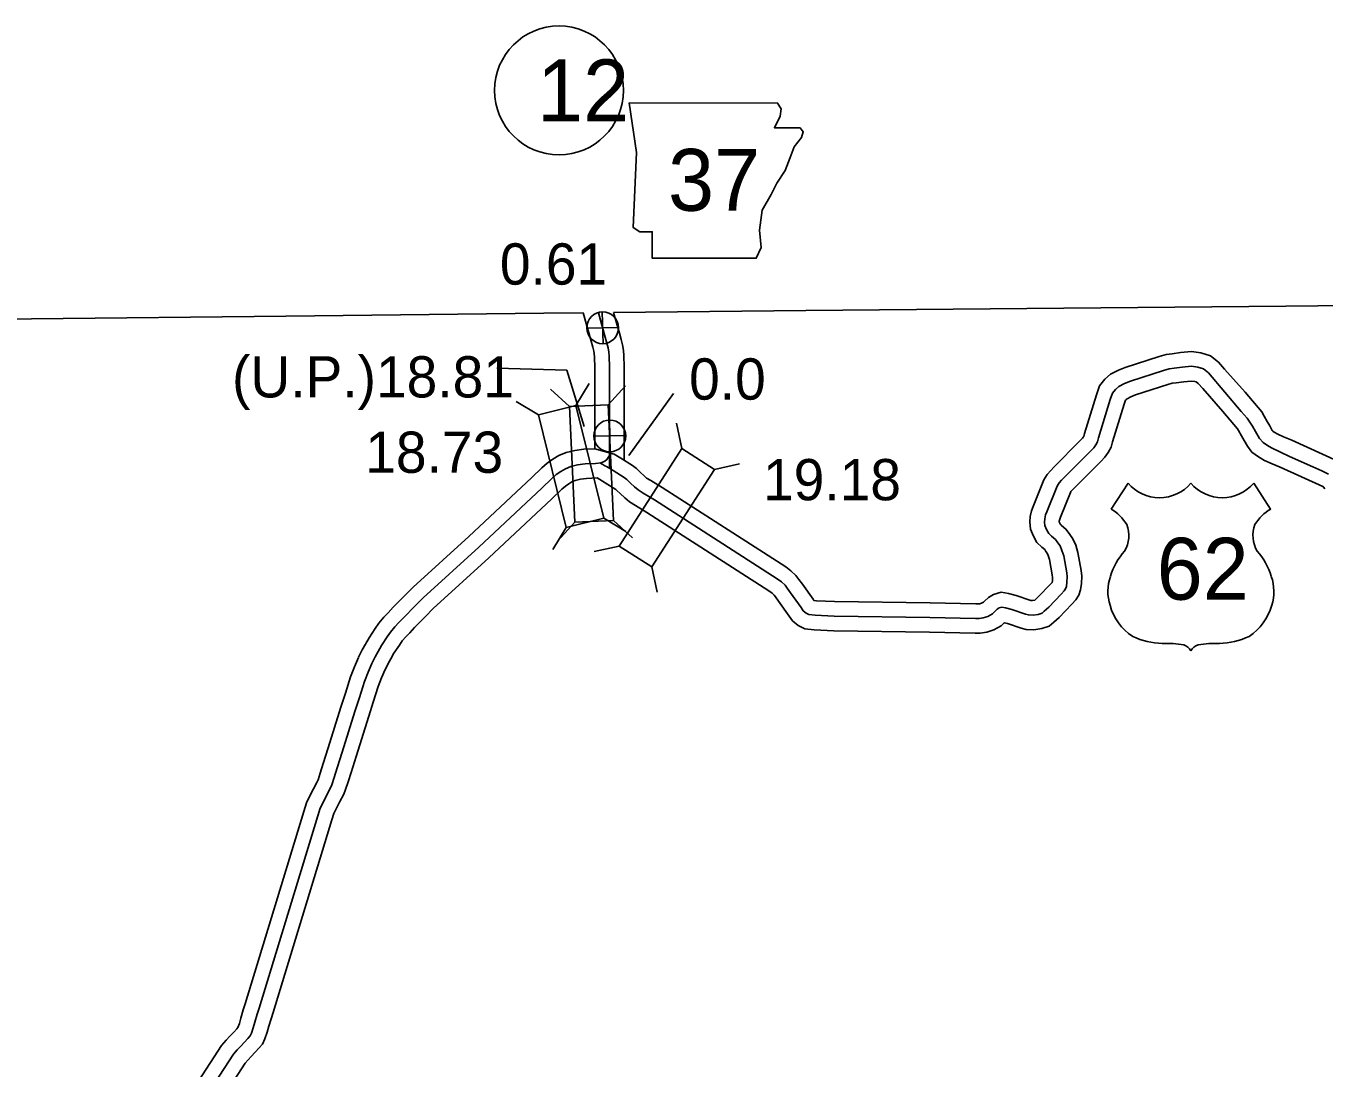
# Model space of a CAD drawing. Extents: x -83719 to 153526, y -11835 to 11446.
# Drawn here: x 7756.8 to 8200.1, y 1060.7 to 1416.5 of the extents above; entities that cross this region are included whole.
import ezdxf

# ---------------------------------------------------------------- set-up
doc = ezdxf.new("R2010")
doc.units = 0
for name, color, linetype in [('Level 1', 7, 'Continuous'), ('Level 10', 7, 'Continuous'), ('Level 15', 7, 'Continuous'), ('Level 20', 7, 'Continuous'), ('Level 21', 7, 'Continuous'), ('Level 22', 7, 'Continuous'), ('Level 25', 7, 'Continuous'), ('Level 26', 7, 'Continuous'), ('Level 27', 7, 'Continuous'), ('Level 58', 7, 'Continuous'), ('Level 59', 7, 'Continuous')]:
    doc.layers.add(name, color=color, linetype=linetype)

msp = doc.modelspace()

# ---------------------------------------------------------------- linework, layer by layer
at = {"layer": 'Level 1'}
for points in [[(7957.43, 1318.65), (8023.09, 1319.37), (8111.2, 1320.18), (8186.98, 1320.84), (8230.67, 1321.21)], [(7618.29, 1314.77), (7670.65, 1315.39), (7758.66, 1316.44), (7845.54, 1317.34), (7933.58, 1318.38), (7947.07, 1318.53)]]:
    msp.add_lwpolyline(points, dxfattribs=at)
at = {"layer": 'Level 10'}
for points in [[(7951.02, 1272.13), (7951.1, 1299.87), (7950.92, 1303.43), (7950.85, 1304.62), (7950.72, 1305.5), (7950.35, 1306.86), (7949.81, 1308.9), (7947.07, 1318.53)], [(7961.01, 1268.3), (7961.1, 1300.12), (7960.9, 1303.96), (7960.81, 1305.64), (7960.52, 1307.56), (7960, 1309.46), (7959.45, 1311.55), (7957.43, 1318.65)]]:
    msp.add_lwpolyline(points, dxfattribs=at)
at = {"layer": 'Level 15'}
for points in [[(7957.67, 1270.32), (7959.92, 1268.92), (7963.86, 1266.46), (7965.33, 1265.34), (7966.69, 1263.96), (7967.88, 1262.84), (7968.74, 1262.13), (7970.14, 1261.25), (7974.07, 1258.93), (8016.22, 1231.84), (8018.02, 1230.48), (8019.74, 1228.87), (8020.76, 1227.5), (8021.94, 1225.89), (8025.56, 1220.74), (8025.84, 1220.35), (8026.71, 1220.25), (8032.94, 1220), (8065.53, 1219.53), (8081.14, 1219.13), (8081.89, 1219.12), (8082.52, 1219.22), (8083.27, 1219.47), (8083.74, 1219.73), (8084.09, 1220.09), (8085.45, 1221.32), (8087.15, 1222.39), (8089.81, 1223.11), (8092.36, 1222.7), (8094.89, 1221.97), (8099.56, 1220.47), (8099.97, 1220.36), (8100.48, 1220.33), (8101.27, 1220.45), (8101.29, 1220.46), (8101.3, 1220.47), (8102.61, 1221.66), (8106.68, 1225.9), (8107.21, 1226.48), (8107.3, 1227.04), (8107.33, 1228.21), (8107.24, 1229.09), (8106.29, 1234.34), (8105.87, 1235.7), (8105.54, 1236.48), (8105.11, 1237.09), (8104.68, 1237.68), (8103.7, 1238.48), (8102.02, 1240.08), (8100.8, 1242.32), (8099.79, 1244.66), (8099.55, 1247.15), (8099.77, 1248.96), (8100.19, 1250.97), (8100.78, 1252.45), (8104.43, 1261.5), (8105.49, 1263.38), (8106.73, 1264.74), (8107.76, 1265.83), (8116.83, 1274.93), (8117.63, 1275.74), (8117.86, 1276.05), (8117.99, 1276.31), (8118.29, 1277.34), (8122.33, 1290.49), (8123.45, 1293.58), (8125.18, 1295.83), (8127.2, 1297.59), (8129.91, 1298.93), (8132.21, 1299.88), (8143.8, 1303.62), (8146.14, 1304.29), (8148.26, 1304.58), (8151.04, 1304.95), (8154.84, 1305.3), (8158.05, 1304.93), (8161.31, 1303.86), (8164.05, 1301.64), (8166.1, 1299.35), (8173.12, 1291.44), (8178.79, 1284.74), (8179.65, 1283.24), (8180.6, 1281.48), (8181.51, 1279.97), (8182.4, 1278.35), (8182.56, 1278.14), (8183.1, 1277.74), (8184.26, 1277.09), (8186.25, 1276.23), (8189.06, 1275.06), (8204.75, 1267.91)], [(7951.84, 1262.16), (7954.63, 1260.43), (7958.17, 1258.22), (7958.71, 1257.81), (7959.7, 1256.81), (7961.26, 1255.34), (7962.87, 1254), (7964.94, 1252.71), (7968.83, 1250.41), (8010.49, 1223.64), (8011.57, 1222.82), (8012.26, 1222.18), (8012.71, 1221.56), (8013.82, 1220.05), (8017.39, 1214.98), (8018.56, 1213.32), (8020.5, 1211.74), (8022.72, 1210.64), (8025.93, 1210.27), (8032.67, 1210), (8065.33, 1209.53), (8080.91, 1209.14), (8082.62, 1209.1), (8084.92, 1209.48), (8087.29, 1210.26), (8089.86, 1211.69), (8090.88, 1212.72), (8091.99, 1212.4), (8096.66, 1210.9), (8098.31, 1210.43), (8100.99, 1210.28), (8103.73, 1210.72), (8106.23, 1211.59), (8107.8, 1212.87), (8109.59, 1214.49), (8113.97, 1219.05), (8115.3, 1220.5), (8116.37, 1222.14), (8116.95, 1224), (8117.28, 1226.15), (8117.35, 1228.58), (8117.15, 1230.5), (8116.02, 1236.71), (8115.28, 1239.15), (8114.33, 1241.36), (8113.27, 1242.87), (8112.02, 1244.6), (8110.32, 1245.99), (8110.06, 1246.24), (8109.8, 1246.72), (8109.62, 1247.12), (8109.65, 1247.35), (8109.8, 1248.08), (8110.06, 1248.74), (8113.46, 1257.15), (8113.65, 1257.48), (8114.05, 1257.93), (8114.93, 1258.86), (8123.94, 1267.9), (8125.26, 1269.24), (8126.41, 1270.8), (8127.33, 1272.62), (8127.87, 1274.46), (8131.81, 1287.32), (8132.32, 1288.71), (8132.5, 1288.94), (8132.79, 1289.2), (8134.05, 1289.82), (8135.67, 1290.49), (8146.7, 1294.05), (8148.21, 1294.48), (8149.61, 1294.68), (8152.15, 1295.01), (8154.72, 1295.24), (8155.91, 1295.11), (8156.44, 1294.93), (8157.12, 1294.38), (8158.63, 1292.69), (8165.56, 1284.89), (8170.56, 1278.98), (8170.92, 1278.36), (8171.92, 1276.53), (8172.83, 1274.99), (8173.96, 1272.95), (8175.42, 1270.97), (8177.68, 1269.32), (8179.8, 1268.12), (8182.34, 1267.02), (8185.07, 1265.89), (8199.68, 1259.24), (8199.73, 1259.2), (8199.92, 1258.99), (8200.35, 1258.39)], [(7870.37, 1200.91), (7871.56, 1203.42), (7872.67, 1205.36), (7873.94, 1207.59), (7876.04, 1210.72), (7877.3, 1212.54), (7879, 1214.59), (7880.5, 1216.15), (7882.18, 1218), (7886.09, 1221.91), (7888.98, 1224.81), (7908.06, 1242.21), (7929.49, 1262.35), (7932.99, 1265.64), (7934.75, 1267.23), (7936.73, 1268.61), (7938.79, 1269.81), (7941.28, 1270.79), (7944.18, 1271.51), (7947.26, 1271.96), (7951.02, 1272.13)], [(7957.67, 1270.32), (7951.02, 1272.13)], [(7879.4, 1196.62), (7880.43, 1198.79), (7881.36, 1200.4), (7882.45, 1202.33), (7884.3, 1205.09), (7885.27, 1206.48), (7886.47, 1207.93), (7887.81, 1209.32), (7889.42, 1211.1), (7893.17, 1214.85), (7895.89, 1217.59), (7914.85, 1234.87), (7936.34, 1255.06), (7939.77, 1258.29), (7940.98, 1259.39), (7942.11, 1260.17), (7943.16, 1260.79), (7944.32, 1261.24), (7946.13, 1261.69), (7948.23, 1262), (7951.84, 1262.16)], [(7809.34, 1046.39), (7823.59, 1068.39), (7825.16, 1070.2), (7826.37, 1071.5), (7827.73, 1072.91), (7828.77, 1074.07), (7829.1, 1074.45), (7829.16, 1074.56), (7829.64, 1075.87), (7830.12, 1077.7), (7830.97, 1080.51), (7831.65, 1082.62), (7851.72, 1148.3), (7852.61, 1151.22), (7853.76, 1153.57), (7854.93, 1155.99), (7856.27, 1158.42), (7856.53, 1159.08), (7857.29, 1161.4), (7858.28, 1164.62), (7860.01, 1170.04), (7864.29, 1183.9), (7865.86, 1188.67), (7867.65, 1194.25), (7868.95, 1197.71), (7870.31, 1200.79)], [(7817.59, 1040.74), (7831.6, 1062.36), (7832.6, 1063.51), (7833.64, 1064.63), (7835.05, 1066.1), (7836.25, 1067.43), (7837.5, 1068.87), (7838.36, 1070.63), (7839.19, 1072.87), (7839.74, 1074.98), (7840.51, 1077.52), (7841.19, 1079.62), (7861.28, 1145.37), (7861.94, 1147.53), (7862.76, 1149.2), (7863.81, 1151.4), (7865.36, 1154.19), (7865.95, 1155.73), (7866.81, 1158.36), (7867.83, 1161.63), (7869.55, 1167.04), (7873.82, 1180.86), (7875.37, 1185.58), (7877.1, 1190.97), (7878.21, 1193.92), (7879.45, 1196.73)]]:
    msp.add_lwpolyline(points, dxfattribs=at)
at = {"layer": 'Level 20'}
for p, q in [((7942.45, 1286.56), (7935.95, 1292.5)), ((7944.58, 1286.85), (7949.13, 1294.39)), ((7955.63, 1287.16), (7961.57, 1293.65)), ((7931.77, 1283.68), (7924.23, 1288.22)), ((7980.78, 1272.21), (7978.91, 1280.81)), ((7991.88, 1265.07), (8000.48, 1266.95)), ((7944.23, 1247), (7938.3, 1240.51)), ((7954.1, 1248.41), (7961.63, 1243.87)), ((7957.42, 1247.6), (7963.92, 1241.66)), ((7941.29, 1245.24), (7936.74, 1237.7)), ((7959.37, 1238.9), (7950.77, 1237.02)), ((7970.48, 1231.76), (7972.35, 1223.16))]:
    msp.add_line(p, q, dxfattribs=at)
for points in [[(7954.1, 1248.41), (7944.58, 1286.85), (7931.77, 1283.68), (7941.29, 1245.24)], [(7942.45, 1286.56), (7944.23, 1247), (7957.42, 1247.6), (7955.63, 1287.16)], [(7970.48, 1231.76), (7991.88, 1265.07), (7980.78, 1272.21), (7959.37, 1238.9)]]:
    msp.add_lwpolyline(points, close=True, dxfattribs=at)
at = {"layer": 'Level 21'}
msp.add_lwpolyline([(7962.75, 1390.2), (7965.29, 1373.29), (7964.16, 1347.63), (7966.42, 1346.22), (7970.65, 1346.22), (7970.65, 1337.19), (8006.18, 1337.19), (8007.87, 1340.86), (8007.3, 1346.78), (8008.15, 1353.55), (8011.25, 1358.91), (8013.23, 1362.85), (8016.05, 1367.08), (8017.74, 1371.59), (8019.15, 1375.26), (8021.68, 1378.36), (8022.25, 1380.33), (8021.12, 1381.74), (8012.38, 1381.74), (8014.35, 1385.69), (8014.64, 1388.23), (8013.47, 1390.18)], close=True, dxfattribs=at)
at = {"layer": 'Level 22'}
for p, q in [((8133.15, 1260.41), (8127.38, 1251.49)), ((8176.05, 1260.41), (8181.82, 1251.49))]:
    msp.add_line(p, q, dxfattribs=at)
for centre, radius, start, end in [((8143.9, 1269.45), 14.04, 220.075, 319.6701), ((8165.31, 1269.45), 14.04, 220.3299, 319.925), ((8119.85, 1238.54), 14.99, 30.7809, 59.9883), ((8189.36, 1238.54), 14.99, 120.0117, 149.2191), ((8123.14, 1242.49), 10.28, 328.8105, 21.2108), ((8186.06, 1242.49), 10.28, 158.7892, 211.1895), ((8150.01, 1221.43), 23.97, 138.9565, 162.6913), ((8159.19, 1221.43), 23.97, 17.3087, 41.0435), ((8142.1, 1223.39), 15.84, 160.9576, 197.3819), ((8167.1, 1223.39), 15.84, 342.6181, 19.0424), ((8144.68, 1223.44), 18.33, 195.1074, 237.1312), ((8164.52, 1223.44), 18.33, 302.8688, 344.8926), ((8145.02, 1229.21), 23.53, 244.0771, 269.5779), ((8164.18, 1229.21), 23.53, 270.4221, 295.9229), ((8145.56, 1162.57), 43.11, 81.1942, 90.9539), ((8150.96, 1201.22), 4.13, 28.0342, 72.9864), ((8158.25, 1201.22), 4.13, 107.0136, 151.9658), ((8163.64, 1162.57), 43.11, 89.0461, 98.8058)]:
    msp.add_arc(centre, radius, start, end, dxfattribs=at)
at = {"layer": 'Level 25'}
msp.add_line((7962.68, 1269.82), (7977.93, 1291.04), dxfattribs=at)
at = {"layer": 'Level 26'}
for p, q in [((7953.84, 1308), (7953.59, 1318.85)), ((7948.29, 1313.3), (7959.14, 1313.55)), ((7956.29, 1271.08), (7956.04, 1281.93)), ((7950.74, 1276.38), (7961.59, 1276.63))]:
    msp.add_line(p, q, dxfattribs=at)
for centre in [(7953.72, 1313.43), (7956.16, 1276.5)]:
    msp.add_circle(centre, 5.43, dxfattribs=at)
at = {"layer": 'Level 27'}
msp.add_circle((7938.81, 1394.49), 22, dxfattribs=at)
at = {"layer": 'Level 58'}
for p, q in [((7917.59, 1299.66), (7941.46, 1299)), ((7941.46, 1299), (7947.43, 1279.77))]:
    msp.add_line(p, q, dxfattribs=at)
at = {"layer": 'Level 59'}
for points in [[(7956, 1265.47), (7956.1, 1299.99), (7955.91, 1303.7), (7955.83, 1305.13), (7955.62, 1306.53), (7955.18, 1308.16), (7954.63, 1310.22), (7952.25, 1318.59)], [(7955.04, 1266.06), (7957.27, 1264.68), (7961.02, 1262.34), (7962.02, 1261.58), (7963.19, 1260.38), (7964.57, 1259.09), (7965.8, 1258.07), (7967.54, 1256.98), (7971.45, 1254.67), (8013.35, 1227.74), (8014.79, 1226.65), (8016, 1225.53), (8016.74, 1224.53), (8017.88, 1222.97), (8021.48, 1217.86), (8022.25, 1216.76), (8023.22, 1215.97), (8024.16, 1215.51), (8026.32, 1215.26), (8032.81, 1215), (8065.43, 1214.53), (8081.03, 1214.13), (8082.26, 1214.11), (8083.72, 1214.35), (8085.28, 1214.86), (8086.8, 1215.71), (8087.56, 1216.48), (8088.48, 1217.32), (8089.18, 1217.76), (8090.08, 1218), (8091.27, 1217.81), (8093.44, 1217.19), (8098.11, 1215.69), (8099.14, 1215.39), (8100.74, 1215.31), (8102.5, 1215.58), (8103.76, 1216.03), (8104.55, 1216.67), (8106.1, 1218.08), (8110.32, 1222.48), (8111.35, 1223.58), (8111.81, 1224.29), (8112.07, 1225.12), (8112.29, 1226.59), (8112.34, 1228.39), (8112.2, 1229.79), (8111.16, 1235.52), (8110.58, 1237.42), (8109.93, 1238.92), (8109.19, 1239.98), (8108.35, 1241.14), (8107.01, 1242.23), (8106.04, 1243.16), (8105.3, 1244.52), (8104.69, 1245.92), (8104.58, 1247.09), (8104.71, 1248.16), (8105, 1249.52), (8105.42, 1250.6), (8108.94, 1259.33), (8109.57, 1260.43), (8110.39, 1261.34), (8111.35, 1262.34), (8120.39, 1271.41), (8121.44, 1272.49), (8122.14, 1273.43), (8122.66, 1274.46), (8123.08, 1275.9), (8127.07, 1288.9), (8127.88, 1291.14), (8128.84, 1292.39), (8130, 1293.39), (8131.98, 1294.38), (8133.94, 1295.19), (8145.25, 1298.84), (8147.17, 1299.38), (8148.93, 1299.63), (8151.59, 1299.98), (8154.78, 1300.27), (8156.98, 1300.02), (8158.88, 1299.4), (8160.59, 1298.01), (8160.59, 1298.01)], [(8201.64, 1263.4), (8199.37, 1264.57), (8196.27, 1266), (8188.25, 1269.47), (8182.18, 1272.46), (8180.78, 1273.19), (8179.31, 1274.3), (8178.07, 1275.63), (8176.65, 1277.96), (8175.66, 1279.84), (8173.83, 1282.59), (8171.79, 1284.89), (8160.59, 1298.01)], [(7874.88, 1198.76), (7876, 1201.11), (7877.01, 1202.88), (7878.2, 1204.96), (7880.17, 1207.91), (7881.29, 1209.51), (7882.74, 1211.26), (7884.15, 1212.74), (7885.8, 1214.55), (7889.63, 1218.38), (7892.43, 1221.2), (7911.45, 1238.54), (7932.91, 1258.71), (7936.38, 1261.97), (7937.87, 1263.31), (7939.42, 1264.39), (7940.98, 1265.3), (7942.8, 1266.01), (7945.16, 1266.6), (7947.75, 1266.98), (7951.24, 1267.14), (7953.26, 1267.35), (7954.42, 1267.83), (7955.15, 1268.4), (7956.01, 1269.78)], [(7955.04, 1266.06), (7954.47, 1266.29), (7953.8, 1266.69), (7952.75, 1267.3)], [(7813.47, 1043.57), (7827.6, 1065.38), (7828.88, 1066.86), (7830, 1068.06), (7831.39, 1069.51), (7832.51, 1070.75), (7833.3, 1071.66), (7833.76, 1072.59), (7834.41, 1074.37), (7834.93, 1076.34), (7835.74, 1079.01), (7836.42, 1081.12), (7856.5, 1146.83), (7857.28, 1149.37), (7858.26, 1151.38), (7859.37, 1153.69), (7860.81, 1156.3), (7861.24, 1157.41), (7862.05, 1159.88), (7863.06, 1163.12), (7864.78, 1168.54), (7869.06, 1182.38), (7870.62, 1187.13), (7872.37, 1192.61), (7873.58, 1195.82), (7874.88, 1198.76)]]:
    msp.add_lwpolyline(points, dxfattribs=at)

# ---------------------------------------------------------------- texts
at = {"layer": 'Level 21'}
msp.add_text('37', height=21.12, dxfattribs=at).set_placement((7976.05, 1353.38))
at = {"layer": 'Level 22'}
msp.add_text('62', height=21.12, dxfattribs=at).set_placement((8142.93, 1220.59))
at = {"layer": 'Level 25'}
for s, p in [('0.61', (7918.62, 1328.17)), ('0.0', (7983.24, 1288.9))]:
    msp.add_text(s, height=14.08, dxfattribs=at).set_placement(p)
at = {"layer": 'Level 27'}
msp.add_text('12', height=21.12, dxfattribs=at).set_placement((7931.33, 1383.93))
at = {"layer": 'Level 58'}
for s, p in [('(U.P.)18.81', (7827.15, 1289.64)), ('18.73', (7872.64, 1263.9)), ('19.18', (8008.48, 1254.53))]:
    msp.add_text(s, height=14.08, dxfattribs=at).set_placement(p)

doc.saveas('drawing.dxf')
